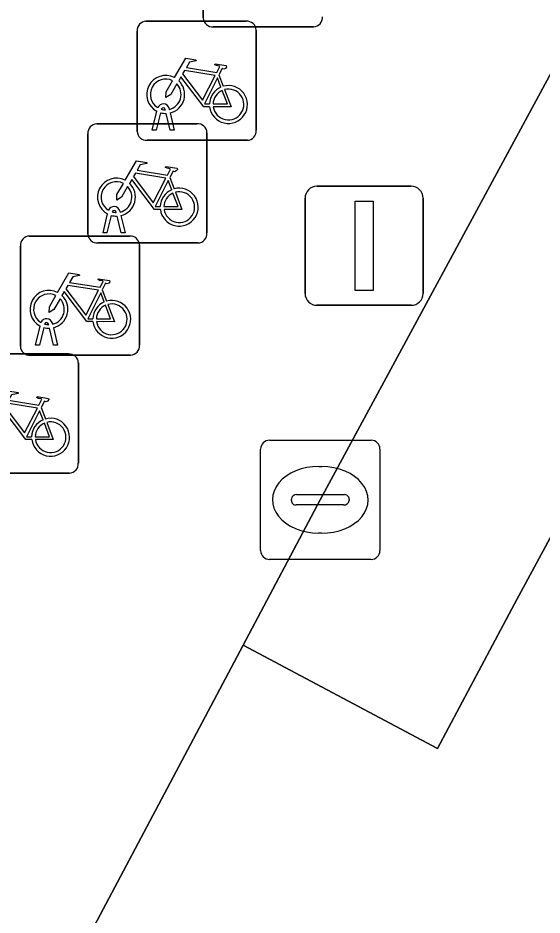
# Model space of a CAD drawing. Extents: x 159489 to 160304, y 383825 to 384531.
# Drawn here: x 159845.51 to 159849.9, y 384110.12 to 384117.64 of the extents above; entities that cross this region are included whole.
import ezdxf

# ---------------------------------------------------------------- set-up
doc = ezdxf.new("R2010")
doc.units = 0
for name, color, linetype in [('IMGEO_Fietsenrek', 7, 'Continuous'), ('IMGEO_Kolk', 7, 'Continuous'), ('IMGEO_Lichtmast', 7, 'Continuous'), ('IMGEO_Parkeervlak_gesloten', 7, 'Continuous'), ('IMGEO_Rijbaan_lokaal_gesloten', 7, 'Continuous'), ('IMGEO_Voetpad_open', 7, 'Continuous')]:
    doc.layers.add(name, color=color, linetype=linetype)

msp = doc.modelspace()

# ---------------------------------------------------------------- linework, layer by layer
at = {"layer": 'IMGEO_Fietsenrek'}
for p, q in [((159847.0595, 384117.6409), (159847.0595, 384118.4818)), ((159847.0595, 384118.4818), (159847.0595, 384117.6409)), ((159846.5789, 384117.6135), (159847.4198, 384117.6135)), ((159847.4198, 384117.6135), (159846.5789, 384117.6135)), ((159847.9841, 384117.5665), (159847.1432, 384117.5665)), ((159847.1432, 384117.5665), (159847.9841, 384117.5665)), ((159846.5045, 384116.6889), (159846.5045, 384117.5298)), ((159846.5045, 384117.5298), (159846.5045, 384116.6889)), ((159847.5035, 384117.5391), (159847.5035, 384116.6982)), ((159847.5035, 384116.6982), (159847.5035, 384117.5391)), ((159847.1912, 384117.1632), (159847.2275, 384117.068)), ((159846.7726, 384116.8814), (159846.7744, 384116.8735)), ((159846.6315, 384116.6983), (159846.6698, 384116.8583)), ((159846.7002, 384116.8461), (159846.6649, 384116.6983)), ((159846.7419, 384116.8699), (159846.7409, 384116.8742)), ((159846.783, 384116.6983), (159846.7491, 384116.84)), ((159846.7814, 384116.8443), (159846.8164, 384116.6983)), ((159846.1659, 384116.7525), (159847.0068, 384116.7525)), ((159847.0068, 384116.7525), (159846.1659, 384116.7525)), ((159846.0915, 384115.8279), (159846.0915, 384116.6688)), ((159846.0915, 384116.6688), (159846.0915, 384115.8279)), ((159846.6649, 384116.6983), (159846.6315, 384116.6983)), ((159846.8164, 384116.6983), (159846.783, 384116.6983)), ((159847.0905, 384116.6781), (159847.0905, 384115.8372)), ((159847.0905, 384115.8372), (159847.0905, 384116.6781)), ((159847.4291, 384116.6145), (159846.5882, 384116.6145)), ((159846.5882, 384116.6145), (159847.4291, 384116.6145)), ((159846.7782, 384116.3022), (159846.8145, 384116.207)), ((159846.2185, 384115.8373), (159846.2568, 384115.9973)), ((159846.2872, 384115.9851), (159846.2519, 384115.8373)), ((159846.3289, 384116.0089), (159846.3279, 384116.0132)), ((159846.37, 384115.8373), (159846.3361, 384115.979)), ((159846.3596, 384116.0204), (159846.3614, 384116.0125)), ((159846.3684, 384115.9833), (159846.4034, 384115.8373)), ((159846.2519, 384115.8373), (159846.2185, 384115.8373)), ((159846.4034, 384115.8373), (159846.37, 384115.8373)), ((159845.5999, 384115.8115), (159846.4408, 384115.8115)), ((159846.4408, 384115.8115), (159845.5999, 384115.8115)), ((159847.0161, 384115.7535), (159846.1752, 384115.7535)), ((159846.1752, 384115.7535), (159847.0161, 384115.7535)), ((159845.5255, 384114.8869), (159845.5255, 384115.7278)), ((159845.5255, 384115.7278), (159845.5255, 384114.8869)), ((159846.5245, 384115.7371), (159846.5245, 384114.8962)), ((159846.5245, 384114.8962), (159846.5245, 384115.7371)), ((159846.2122, 384115.3612), (159846.2485, 384115.266)), ((159845.7629, 384115.0679), (159845.7619, 384115.0722)), ((159845.7936, 384115.0794), (159845.7954, 384115.0715)), ((159845.6525, 384114.8963), (159845.6908, 384115.0563)), ((159845.7212, 384115.0441), (159845.6859, 384114.8963)), ((159845.804, 384114.8963), (159845.7701, 384115.038)), ((159845.8024, 384115.0423), (159845.8374, 384114.8963)), ((159845.6859, 384114.8963), (159845.6525, 384114.8963)), ((159845.8374, 384114.8963), (159845.804, 384114.8963)), ((159845.0869, 384114.8225), (159845.9278, 384114.8225)), ((159845.9278, 384114.8225), (159845.0869, 384114.8225)), ((159846.4501, 384114.8125), (159845.6092, 384114.8125)), ((159845.6092, 384114.8125), (159846.4501, 384114.8125)), ((159846.0115, 384114.7481), (159846.0115, 384113.9072)), ((159846.0115, 384113.9072), (159846.0115, 384114.7481)), ((159845.6992, 384114.3722), (159845.7355, 384114.277)), ((159845.9371, 384113.8235), (159845.0962, 384113.8235)), ((159845.0962, 384113.8235), (159845.9371, 384113.8235))]:
    msp.add_line(p, q, dxfattribs=at)
for points in [[(159846.8171, 384117.1402), (159846.9118, 384117.3037), (159846.998, 384117.2899), (159846.9997, 384117.2812), (159846.9436, 384117.2703), (159846.9174, 384117.225), (159847.1726, 384117.1842)], [(159847.1726, 384117.1842), (159847.1976, 384117.233), (159847.1925, 384117.237), (159847.1693, 384117.2407), (159847.1566, 384117.2482), (159847.1556, 384117.2513), (159847.1578, 384117.2559), (159847.2526, 384117.2408), (159847.2549, 384117.2305), (159847.2455, 384117.2181), (159847.2331, 384117.2117), (159847.2186, 384117.2179), (159847.1912, 384117.1632)], [(159847.1597, 384117.159), (159846.9029, 384117.2), (159846.8862, 384117.1712), (159847.0532, 384116.9509), (159847.1597, 384117.159)], [(159846.8378, 384117.0877), (159846.7862, 384116.9985), (159846.7463, 384116.9725), (159846.7475, 384117.02), (159846.802, 384117.1142)], [(159847.1128, 384116.8955), (159847.0631, 384116.8956), (159846.8724, 384117.1473), (159846.8534, 384117.1145)], [(159847.2077, 384117.061), (159847.1784, 384117.1378), (159847.069, 384116.9197), (159847.1117, 384116.9196)], [(159847.1417, 384116.9195), (159847.2616, 384116.9193), (159847.2184, 384117.0329)], [(159847.2382, 384117.0398), (159847.2932, 384116.8952), (159847.1431, 384116.8955)], [(159846.4041, 384116.2792), (159846.4988, 384116.4427), (159846.585, 384116.4289), (159846.5867, 384116.4202), (159846.5306, 384116.4093), (159846.5044, 384116.364), (159846.7596, 384116.3232)], [(159846.7596, 384116.3232), (159846.7846, 384116.372), (159846.7795, 384116.376), (159846.7563, 384116.3797), (159846.7436, 384116.3872), (159846.7426, 384116.3903), (159846.7448, 384116.3949), (159846.8396, 384116.3798), (159846.8419, 384116.3695), (159846.8325, 384116.3571), (159846.8201, 384116.3507), (159846.8056, 384116.3569), (159846.7782, 384116.3022)], [(159846.6998, 384116.0345), (159846.6501, 384116.0346), (159846.4594, 384116.2863), (159846.4404, 384116.2535)], [(159846.7467, 384116.298), (159846.4899, 384116.339), (159846.4732, 384116.3102), (159846.6402, 384116.0899), (159846.7467, 384116.298)], [(159846.7947, 384116.2), (159846.7654, 384116.2768), (159846.656, 384116.0587), (159846.6987, 384116.0586)], [(159846.4248, 384116.2267), (159846.3732, 384116.1375), (159846.3333, 384116.1115), (159846.3345, 384116.159), (159846.389, 384116.2532)], [(159846.7287, 384116.0585), (159846.8486, 384116.0583), (159846.8054, 384116.1719)], [(159846.8252, 384116.1788), (159846.8802, 384116.0342), (159846.7301, 384116.0345)], [(159845.8381, 384115.3382), (159845.9328, 384115.5017), (159846.019, 384115.4879), (159846.0207, 384115.4792), (159845.9646, 384115.4683), (159845.9384, 384115.423), (159846.1936, 384115.3822)], [(159846.1936, 384115.3822), (159846.2186, 384115.431), (159846.2135, 384115.435), (159846.1903, 384115.4387), (159846.1776, 384115.4462), (159846.1766, 384115.4493), (159846.1788, 384115.4539), (159846.2736, 384115.4388), (159846.2759, 384115.4285), (159846.2665, 384115.4161), (159846.2541, 384115.4097), (159846.2396, 384115.4159), (159846.2122, 384115.3612)], [(159846.1807, 384115.357), (159845.9239, 384115.398), (159845.9072, 384115.3692), (159846.0742, 384115.1489), (159846.1807, 384115.357)], [(159845.8588, 384115.2857), (159845.8072, 384115.1965), (159845.7673, 384115.1705), (159845.7685, 384115.218), (159845.823, 384115.3122)], [(159846.1338, 384115.0935), (159846.0841, 384115.0936), (159845.8934, 384115.3453), (159845.8744, 384115.3125)], [(159846.2287, 384115.259), (159846.1994, 384115.3358), (159846.09, 384115.1177), (159846.1327, 384115.1176)], [(159846.1627, 384115.1175), (159846.2826, 384115.1173), (159846.2394, 384115.2309)], [(159846.2592, 384115.2378), (159846.3142, 384115.0932), (159846.1641, 384115.0935)], [(159845.3251, 384114.3492), (159845.4198, 384114.5127), (159845.506, 384114.4989), (159845.5077, 384114.4902), (159845.4516, 384114.4793), (159845.4254, 384114.434), (159845.6806, 384114.3932)], [(159845.6677, 384114.368), (159845.4109, 384114.409), (159845.3942, 384114.3802), (159845.5612, 384114.1599), (159845.6677, 384114.368)], [(159845.6806, 384114.3932), (159845.7056, 384114.442), (159845.7005, 384114.446), (159845.6773, 384114.4497), (159845.6646, 384114.4572), (159845.6636, 384114.4603), (159845.6658, 384114.4649), (159845.7606, 384114.4498), (159845.7629, 384114.4395), (159845.7535, 384114.4271), (159845.7411, 384114.4207), (159845.7266, 384114.4269), (159845.6992, 384114.3722)], [(159845.6208, 384114.1045), (159845.5711, 384114.1046), (159845.3804, 384114.3563), (159845.3614, 384114.3235)], [(159845.7157, 384114.27), (159845.6864, 384114.3468), (159845.577, 384114.1287), (159845.6197, 384114.1286)], [(159845.7462, 384114.2488), (159845.8012, 384114.1042), (159845.6511, 384114.1045)], [(159845.6497, 384114.1285), (159845.7696, 384114.1283), (159845.7264, 384114.2419)]]:
    msp.add_lwpolyline(points, dxfattribs=at)
for centre, radius, start, end in [((159847.1374, 384117.6442), 0.0779, 182.4484, 274.28452), ((159847.1374, 384117.6442), 0.0779, 182.4484, 274.28452), ((159847.9808, 384117.6444), 0.0779, 272.4484, 4.28452), ((159847.9808, 384117.6444), 0.0779, 272.4484, 4.28452), ((159846.5822, 384117.5356), 0.0779, 92.4484, 184.28452), ((159846.5822, 384117.5356), 0.0779, 92.4484, 184.28452), ((159847.4256, 384117.5358), 0.0779, 2.4484, 94.28452), ((159847.4256, 384117.5358), 0.0779, 2.4484, 94.28452), ((159846.7441, 384116.9989), 0.159, 62.67661, 242.13685), ((159846.7441, 384116.9989), 0.129, 63.31916, 238.90302), ((159846.7441, 384116.9989), 0.159, 283.5766, 46.60424), ((159846.7441, 384116.9989), 0.129, 283.60429, 43.43025), ((159847.2707, 384116.9149), 0.159, 113.3408, 178.32165), ((159847.2707, 384116.9149), 0.159, 187.0065, 105.77075), ((159847.2707, 384116.9149), 0.129, 113.92302, 177.95563), ((159847.2707, 384116.9149), 0.129, 188.67146, 104.58832), ((159846.7239, 384116.8703), 0.0499, 12.8025, 158.69338), ((159846.7239, 384116.8703), 0.0174, 12.8025, 163.45023), ((159846.7441, 384116.9989), 0.159, 253.99666, 271.78671), ((159846.7441, 384116.9989), 0.129, 253.41502, 269.02044), ((159846.1692, 384116.6746), 0.0779, 92.4484, 184.28452), ((159846.1692, 384116.6746), 0.0779, 92.4484, 184.28452), ((159847.0126, 384116.6748), 0.0779, 2.4484, 94.28452), ((159847.0126, 384116.6748), 0.0779, 2.4484, 94.28452), ((159846.5824, 384116.6922), 0.0779, 182.4484, 274.28452), ((159846.5824, 384116.6922), 0.0779, 182.4484, 274.28452), ((159847.4258, 384116.6924), 0.0779, 272.4484, 4.28452), ((159847.4258, 384116.6924), 0.0779, 272.4484, 4.28452), ((159846.3311, 384116.1379), 0.159, 62.67661, 242.13685), ((159846.3311, 384116.1379), 0.129, 63.31916, 238.90302), ((159846.3311, 384116.1379), 0.129, 283.60429, 43.43025), ((159846.3311, 384116.1379), 0.159, 283.5766, 46.60424), ((159846.8577, 384116.0539), 0.159, 187.0065, 105.77075), ((159846.8577, 384116.0539), 0.159, 113.3408, 178.32165), ((159846.8577, 384116.0539), 0.129, 113.92302, 177.95563), ((159846.8577, 384116.0539), 0.129, 188.67146, 104.58832), ((159846.3109, 384116.0093), 0.0499, 12.8025, 158.69338), ((159846.3311, 384116.1379), 0.159, 253.99666, 271.78671), ((159846.3109, 384116.0093), 0.0174, 12.8025, 163.45023), ((159846.3311, 384116.1379), 0.129, 253.41502, 269.02044), ((159846.1694, 384115.8312), 0.0779, 182.4484, 274.28452), ((159846.1694, 384115.8312), 0.0779, 182.4484, 274.28452), ((159847.0128, 384115.8314), 0.0779, 272.4484, 4.28452), ((159847.0128, 384115.8314), 0.0779, 272.4484, 4.28452), ((159845.6032, 384115.7336), 0.0779, 92.4484, 184.28452), ((159845.6032, 384115.7336), 0.0779, 92.4484, 184.28452), ((159846.4466, 384115.7338), 0.0779, 2.4484, 94.28452), ((159846.4466, 384115.7338), 0.0779, 2.4484, 94.28452), ((159845.7651, 384115.1969), 0.159, 62.67661, 242.13685), ((159845.7651, 384115.1969), 0.129, 63.31916, 238.90302), ((159845.7651, 384115.1969), 0.159, 283.5766, 46.60424), ((159845.7651, 384115.1969), 0.129, 283.60429, 43.43025), ((159846.2917, 384115.1129), 0.159, 113.3408, 178.32165), ((159846.2917, 384115.1129), 0.159, 187.0065, 105.77075), ((159846.2917, 384115.1129), 0.129, 113.92302, 177.95563), ((159846.2917, 384115.1129), 0.129, 188.67146, 104.58832), ((159845.7449, 384115.0683), 0.0499, 12.8025, 158.69338), ((159845.7449, 384115.0683), 0.0174, 12.8025, 163.45023), ((159845.7651, 384115.1969), 0.129, 253.41502, 269.02044), ((159845.7651, 384115.1969), 0.159, 253.99666, 271.78671), ((159845.6034, 384114.8902), 0.0779, 182.4484, 274.28452), ((159845.6034, 384114.8902), 0.0779, 182.4484, 274.28452), ((159846.4468, 384114.8904), 0.0779, 272.4484, 4.28452), ((159846.4468, 384114.8904), 0.0779, 272.4484, 4.28452), ((159845.9336, 384114.7448), 0.0779, 2.4484, 94.28452), ((159845.9336, 384114.7448), 0.0779, 2.4484, 94.28452), ((159845.7787, 384114.1239), 0.159, 113.3408, 178.32165), ((159845.7787, 384114.1239), 0.159, 187.0065, 105.77075), ((159845.7787, 384114.1239), 0.129, 188.67146, 104.58832), ((159845.7787, 384114.1239), 0.129, 113.92302, 177.95563), ((159845.9338, 384113.9014), 0.0779, 272.4484, 4.28452), ((159845.9338, 384113.9014), 0.0779, 272.4484, 4.28452)]:
    msp.add_arc(centre, radius, start, end, dxfattribs=at)
at = {"layer": 'IMGEO_Kolk'}
for p, q in [((159847.6149, 384114.0995), (159848.4671, 384114.0995)), ((159847.5405, 384113.1729), (159847.5405, 384114.0251)), ((159848.5415, 384114.0251), (159848.5415, 384113.1729)), ((159848.0285, 384113.8787), (159848.0535, 384113.8787)), ((159847.7989, 384113.5929), (159847.7989, 384113.6051)), ((159847.842, 384113.6423), (159848.2399, 384113.6423)), ((159848.283, 384113.6051), (159848.283, 384113.5929)), ((159848.2365, 384113.5557), (159847.8386, 384113.5557)), ((159848.0505, 384113.3193), (159848.0256, 384113.3193)), ((159848.4671, 384113.0985), (159847.6149, 384113.0985))]:
    msp.add_line(p, q, dxfattribs=at)
for points in [[(159847.6149, 384114.0995), (159848.4671, 384114.0995)], [(159847.5405, 384113.1729), (159847.5405, 384114.0251)], [(159848.5415, 384114.0251), (159848.5415, 384113.1729)], [(159848.4671, 384113.0985), (159847.6149, 384113.0985)]]:
    msp.add_lwpolyline(points, dxfattribs=at)
for centre, radius, start, end in [((159847.617, 384114.023), 0.0765, 91.55205, 178.44795), ((159847.617, 384114.023), 0.0765, 91.55205, 178.44795), ((159848.465, 384114.023), 0.0765, 1.55205, 88.44795), ((159848.465, 384114.023), 0.0765, 1.55205, 88.44795), ((159848.2444, 384113.6039), 0.0386, 1.73085, 96.63898), ((159847.8391, 384113.6021), 0.0403, 85.87752, 175.75265), ((159847.8356, 384113.5922), 0.0366, 178.93798, 274.71019), ((159848.2404, 384113.5985), 0.043, 264.86636, 352.45326), ((159847.617, 384113.175), 0.0765, 181.55205, 268.44795), ((159847.617, 384113.175), 0.0765, 181.55205, 268.44795), ((159848.465, 384113.175), 0.0765, 271.55205, 358.44795), ((159848.465, 384113.175), 0.0765, 271.55205, 358.44795)]:
    msp.add_arc(centre, radius, start, end, dxfattribs=at)
for centre, major_axis, ratio, start_param, end_param in [((159848.027, 384113.599), (-0.3872, 0.002), 0.722429, 4.712389, 7.853982), ((159848.052, 384113.599), (-0.3901, 0.002), 0.717154, 1.570796, 4.712389)]:
    msp.add_ellipse(centre, major_axis=major_axis, ratio=ratio, start_param=start_param, end_param=end_param, dxfattribs=at)
at = {"layer": 'IMGEO_Lichtmast'}
for p, q in [((159848.0131, 384116.2295), (159848.8029, 384116.2295)), ((159848.8029, 384116.2295), (159848.0131, 384116.2295)), ((159847.9131, 384115.3305), (159847.9131, 384116.1295)), ((159847.9131, 384116.1295), (159847.9131, 384115.3305)), ((159848.9029, 384116.1295), (159848.9029, 384115.3305)), ((159848.9029, 384115.3305), (159848.9029, 384116.1295)), ((159848.8029, 384115.2305), (159848.0131, 384115.2305)), ((159848.0131, 384115.2305), (159848.8029, 384115.2305))]:
    msp.add_line(p, q, dxfattribs=at)
msp.add_lwpolyline([(159848.333, 384116.105), (159848.483, 384116.105), (159848.483, 384115.355), (159848.333, 384115.355), (159848.333, 384116.105)], dxfattribs=at)
for centre, start, end in [((159848.0131, 384116.1295), 90, 180), ((159848.0131, 384116.1295), 90, 180), ((159848.8029, 384116.1295), 0, 90), ((159848.8029, 384116.1295), 360, 90), ((159848.0131, 384115.3305), 180, 270), ((159848.0131, 384115.3305), 180, 270), ((159848.8029, 384115.3305), 270, 0), ((159848.8029, 384115.3305), 270, 0)]:
    msp.add_arc(centre, 0.1, start, end, dxfattribs=at)
at = {"layer": 'IMGEO_Parkeervlak_gesloten'}
msp.add_lwpolyline([(159855.234, 384126.903), (159848.041, 384113.599), (159847.394, 384112.379), (159849.025, 384111.514), (159849.669, 384112.727), (159856.858, 384126.025)], close=True, dxfattribs=at)
at = {"layer": 'IMGEO_Rijbaan_lokaal_gesloten'}
msp.add_lwpolyline([(159850.273, 384106.058), (159865.274, 384133.885), (159867.537, 384138.085), (159865.935, 384138.962), (159862.941, 384140.583), (159857.656, 384131.382), (159855.234, 384126.903), (159856.858, 384126.025), (159849.669, 384112.727), (159849.025, 384111.514), (159847.394, 384112.379), (159837.844, 384094.373), (159835.74, 384090.56), (159837.077, 384089.883)], dxfattribs=at)
at = {"layer": 'IMGEO_Voetpad_open'}
msp.add_lwpolyline([(159831.175, 384099.666), (159833.803, 384098.255), (159835.361, 384097.394), (159834.642, 384096.101), (159837.844, 384094.373), (159847.394, 384112.379), (159848.041, 384113.599), (159855.234, 384126.903), (159857.656, 384131.382)], dxfattribs=at)

doc.saveas('drawing.dxf')
